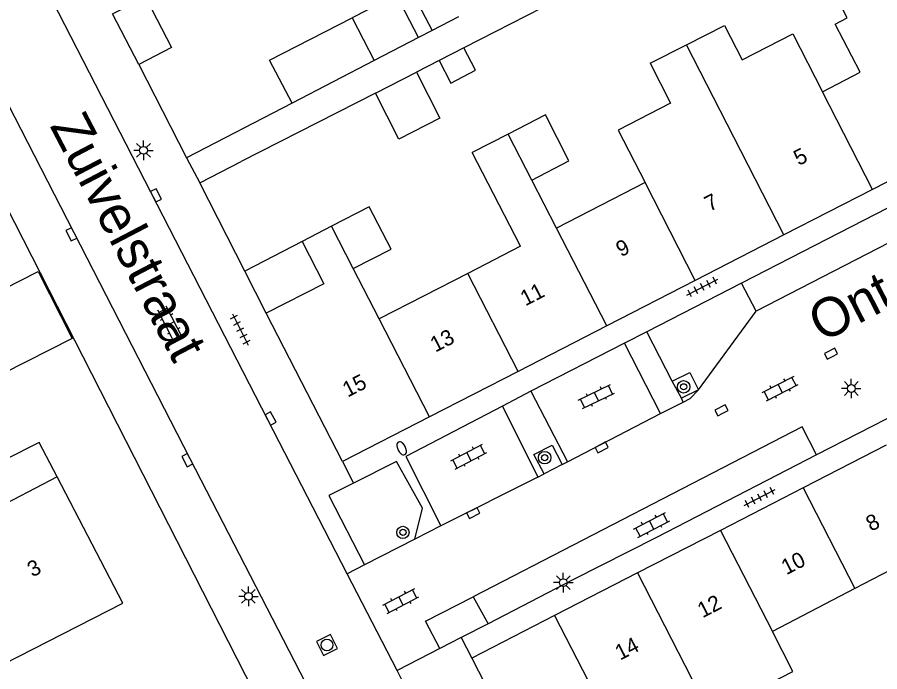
# Model space of a CAD drawing. Extents: x 132994 to 136000, y 393499 to 395512.
# Drawn here: x 134475 to 134530.3, y 394527.7 to 394569.7 of the extents above; entities that cross this region are included whole.
import ezdxf

# ---------------------------------------------------------------- set-up
doc = ezdxf.new("R2010")
doc.units = 0
for name, color, linetype in [('gg-afsc-erfafscheiding', 7, 'Continuous'), ('gg-afsc-muur', 7, 'Continuous'), ('gg-anno-huisnummerreeks BGT', 7, 'Continuous'), ('gg-anno-openbare ruimte label', 7, 'Continuous'), ('gg-bbg-gedigitaliseerde bebouwing', 7, 'Continuous'), ('gg-bbg-gedigitaliseerde bijgebouw', 7, 'Continuous'), ('gg-bbg-hoofdgebouw', 7, 'Continuous'), ('gg-bbg-luifel en loopbrug', 7, 'Continuous'), ('gg-bbg-tussenscheiding', 7, 'Continuous'), ('gg-knt-verharding', 7, 'Continuous'), ('gg-knt-verharding nz', 7, 'Continuous'), ('gt-grn-weggrens', 7, 'Continuous'), ('gt-symb-boom', 7, 'Continuous'), ('gt-symb-brandkraan', 7, 'Continuous'), ('gt-symb-klinker verharding', 7, 'Continuous'), ('gt-symb-kolk', 7, 'Continuous'), ('gt-symb-lichtmast', 7, 'Continuous'), ('gt-symb-rioolschacht', 7, 'Continuous'), ('gt-symb-tegel verharding', 7, 'Continuous')]:
    doc.layers.add(name, color=color, linetype=linetype)

# ---------------------------------------------------------------- blocks, each defined once
blk = doc.blocks.new('gt0-KL1')
at = {"layer": 'gt-symb-klinker verharding'}
for p, q in [((-1.15, 0.3), (1.15, 0.3)), ((-1, -0.3), (-1, 0.3)), ((-0.5, 0.3), (-0.5, 0.45)), ((0, -0.3), (0, 0.3)), ((0.5, 0.3), (0.5, 0.45)), ((1, -0.3), (1, 0.3)), ((-1.15, -0.3), (1.15, -0.3)), ((-0.5, -0.45), (-0.5, -0.3)), ((0.5, -0.45), (0.5, -0.3))]:
    blk.add_line(p, q, dxfattribs=at)
blk = doc.blocks.new('gt0-BR')
at = {"layer": 'gt-symb-brandkraan'}
for centre, radius, start, end in [((-0.244, 0), 0.206, 107.5669, 252.4331), ((0.599, -2.664), 3, 106.892, 107.5669), ((0, -0.691), 0.938, 73.108, 106.892), ((-0.599, -2.664), 3, 72.4331, 73.108), ((0.244, 0), 0.206, 287.567, 72.4331), ((0.599, 2.664), 3, 252.4331, 253.108), ((0, 0.691), 0.938, 253.108, 286.8921), ((-0.599, 2.664), 3, 286.8921, 287.567)]:
    blk.add_arc(centre, radius, start, end, dxfattribs=at)
blk = doc.blocks.new('gt0-BOOM')
at = {"layer": 'gt-symb-boom'}
for radius in [0.4, 0.2]:
    blk.add_circle((0, 0), radius, dxfattribs=at)
blk = doc.blocks.new('gt0-KOLK')
at = {"layer": 'gt-symb-kolk'}
blk.add_lwpolyline([(0, 0), (0.375, 0), (0.375, 0.4), (-0.375, 0.4), (-0.375, 0), (0, 0)], dxfattribs=at)
blk = doc.blocks.new('gt0-LMAST')
at = {"layer": 'gt-symb-lichtmast'}
for p, q in [((-0.005, 0.246), (-0.005, 0.621)), ((-0.182, 0.173), (-0.447, 0.438)), ((0.172, 0.173), (0.437, 0.438)), ((-0.255, -0.004), (-0.63, -0.004)), ((-0.182, -0.181), (-0.447, -0.446)), ((-0.005, -0.254), (-0.005, -0.629)), ((0.437, -0.446), (0.172, -0.181)), ((0.245, -0.004), (0.62, -0.004))]:
    blk.add_line(p, q, dxfattribs=at)
blk.add_circle((-0.005, -0.004), 0.25, dxfattribs=at)
blk = doc.blocks.new('gt0-TEG1')
at = {"layer": 'gt-symb-tegel verharding'}
for p, q in [((-1.125, 0), (1.125, 0)), ((-0.9, -0.25), (-0.9, 0.25)), ((-0.45, -0.25), (-0.45, 0.25)), ((0, -0.25), (0, 0.25)), ((0.45, -0.25), (0.45, 0.25)), ((0.9, -0.25), (0.9, 0.25))]:
    blk.add_line(p, q, dxfattribs=at)
blk = doc.blocks.new('gt0-RS')
at = {"layer": 'gt-symb-rioolschacht'}
blk.add_lwpolyline([(-0.5, -0.5), (0.5, -0.5), (0.5, 0.5), (-0.5, 0.5)], close=True, dxfattribs=at)
blk.add_circle((0, 0), 0.375, dxfattribs=at)

msp = doc.modelspace()

# ---------------------------------------------------------------- linework, layer by layer
at = {"layer": 'gg-afsc-erfafscheiding'}
for p, q in [((134501.615, 394568.826), (134500.746, 394568.374)), ((134482.8, 394566.64), (134485.846, 394560.647)), ((134502.062, 394566.902), (134500.605, 394566.157)), ((134497.973, 394564.81), (134489.369, 394560.405)), ((134492.623, 394564.151), (134485.846, 394560.647))]:
    msp.add_line(p, q, dxfattribs=at)
msp.add_lwpolyline([(134520.859, 394576.246), (134520.746, 394576.467), (134503.654, 394567.718)], dxfattribs=at)
at = {"layer": 'gg-afsc-muur'}
for p, q in [((134486.75, 394559.062), (134489.369, 394560.405)), ((134486.699, 394559.036), (134486.75, 394559.062)), ((134489.585, 394553.383), (134486.699, 394559.036))]:
    msp.add_line(p, q, dxfattribs=at)
at = {"layer": 'gg-bbg-gedigitaliseerde bebouwing'}
for p, q in [((134515.616, 394566.721), (134517.937, 394567.909)), ((134506.494, 394562.176), (134504.196, 394560.994)), ((134513.552, 394562.438), (134515.285, 394559.058)), ((134507.298, 394554.971), (134504.196, 394560.994)), ((134509.597, 394556.138), (134508.009, 394559.227)), ((134515.285, 394559.058), (134509.597, 394556.138)), ((134507.298, 394554.971), (134503.903, 394553.227)), ((134498.216, 394550.304), (134496.553, 394553.542)), ((134503.903, 394553.227), (134498.216, 394550.304)), ((134534.06, 394535.764), (134528.758, 394532.996)), ((134528.758, 394532.996), (134523.456, 394530.228))]:
    msp.add_line(p, q, dxfattribs=at)
for points in [[(134528.26, 394569.633), (134526.785, 394572.501), (134527.114, 394572.672), (134524.307, 394578.029)], [(134487.938, 394573.183), (134483.304, 394570.814), (134484.88, 394567.73)], [(134526.664, 394564.892), (134529.086, 394566.161), (134527.478, 394569.231), (134528.26, 394569.633)], [(134517.937, 394567.909), (134520.379, 394569.159), (134521.511, 394566.948), (134524.76, 394568.611), (134526.664, 394564.892)], [(134515.616, 394566.721), (134516.925, 394564.165), (134513.552, 394562.438)], [(134467.833, 394535.742), (134472.156, 394527.147), (134481.76, 394532.06)], [(134519.449, 394524.937), (134524.77, 394527.674), (134523.456, 394530.228)]]:
    msp.add_lwpolyline(points, dxfattribs=at)
at = {"layer": 'gg-bbg-gedigitaliseerde bijgebouw'}
for p, q in [((134503.312, 394569.708), (134501.615, 394568.826)), ((134500.746, 394568.374), (134497.899, 394566.893)), ((134503.654, 394567.718), (134502.062, 394566.902)), ((134497.899, 394566.893), (134492.623, 394564.151)), ((134497.973, 394564.81), (134500.605, 394566.157))]:
    msp.add_line(p, q, dxfattribs=at)
for points in [[(134501.91, 394572.436), (134500.906, 394574.394), (134499.187, 394573.498), (134501.615, 394568.826)], [(134500.746, 394568.374), (134499.337, 394571.115), (134496.483, 394569.649)], [(134492.623, 394564.151), (134491.186, 394566.913), (134496.483, 394569.649)], [(134502.062, 394566.902), (134502.814, 394565.452), (134504.403, 394566.277), (134503.654, 394567.718)], [(134500.605, 394566.157), (134502.119, 394563.199), (134499.488, 394561.852), (134497.973, 394564.81)], [(134508.009, 394559.227), (134510.401, 394560.457), (134508.888, 394563.403), (134506.494, 394562.176)], [(134496.553, 394553.542), (134498.977, 394554.788), (134497.586, 394557.5), (134495.16, 394556.255)], [(134478.516, 394549.045), (134474.088, 394546.799), (134471.902, 394551.11), (134476.329, 394553.356), (134478.516, 394549.045)]]:
    msp.add_lwpolyline(points, dxfattribs=at)
at = {"layer": 'gg-bbg-hoofdgebouw'}
for p, q in [((134484.88, 394567.73), (134482.8, 394566.64)), ((134535.574, 394561.54), (134529.885, 394558.618)), ((134529.885, 394558.618), (134524.198, 394555.698)), ((134495.16, 394556.255), (134493.27, 394555.28)), ((134524.198, 394555.698), (134518.51, 394552.777)), ((134518.51, 394552.777), (134512.822, 394549.855)), ((134495.87, 394541.15), (134490.97, 394550.67)), ((134512.822, 394549.855), (134507.134, 394546.934)), ((134507.134, 394546.934), (134501.446, 394544.013)), ((134501.446, 394544.013), (134495.87, 394541.15)), ((134530.759, 394542.192), (134525.439, 394539.46)), ((134481.76, 394532.06), (134477.54, 394540.17)), ((134525.439, 394539.46), (134520.119, 394536.727)), ((134520.119, 394536.727), (134514.799, 394533.994)), ((134514.799, 394533.994), (134509.479, 394531.262)), ((134509.479, 394531.262), (134504.16, 394528.53))]:
    msp.add_line(p, q, dxfattribs=at)
for points in [[(134482.8, 394566.64), (134481.1, 394569.89), (134482.53, 394570.63), (134479.48, 394576.56)], [(134493.27, 394555.28), (134494.66, 394552.57), (134490.97, 394550.67)], [(134477.54, 394540.17), (134473.27, 394537.95), (134472.103, 394540.205)], [(134504.16, 394528.53), (134507.21, 394522.6), (134505.79, 394521.86), (134507.5, 394518.56)]]:
    msp.add_lwpolyline(points, dxfattribs=at)
at = {"layer": 'gg-bbg-luifel en loopbrug'}
for p in [(134493.27, 394555.28), (134490.97, 394550.67)]:
    msp.add_line(p, (134489.585, 394553.383), dxfattribs=at)
msp.add_lwpolyline([(134477.54, 394540.17), (134476.394, 394542.373), (134472.103, 394540.205)], dxfattribs=at)
at = {"layer": 'gg-bbg-tussenscheiding'}
for p, q in [((134496.483, 394569.649), (134497.899, 394566.893)), ((134520.975, 394561.975), (134517.937, 394567.909)), ((134529.885, 394558.618), (134526.664, 394564.892)), ((134508.009, 394559.227), (134506.494, 394562.176)), ((134524.198, 394555.698), (134520.975, 394561.975)), ((134518.51, 394552.777), (134515.285, 394559.058)), ((134496.553, 394553.542), (134495.16, 394556.255)), ((134512.822, 394549.855), (134509.597, 394556.138)), ((134507.134, 394546.934), (134503.903, 394553.227)), ((134501.446, 394544.013), (134498.216, 394550.304)), ((134525.439, 394539.46), (134528.758, 394532.996)), ((134520.119, 394536.727), (134523.456, 394530.228)), ((134514.799, 394533.994), (134519.449, 394524.937)), ((134509.479, 394531.262), (134514.131, 394522.202))]:
    msp.add_line(p, q, dxfattribs=at)
at = {"layer": 'gg-knt-verharding'}
for p, q in [((134469.87, 394566.17), (134511.14, 394485.259)), ((134541.984, 394563.155), (134521.485, 394552.61)), ((134521.485, 394552.61), (134515.402, 394549.481)), ((134515.402, 394549.481), (134513.972, 394548.745)), ((134513.972, 394548.745), (134507.957, 394545.662)), ((134517.615, 394545.212), (134517.028, 394546.321)), ((134507.957, 394545.662), (134506.126, 394544.707)), ((134518.721, 394545.754), (134517.615, 394545.212)), ((134532.049, 394544.537), (134526.292, 394541.571)), ((134499.33, 394541.16), (134496.573, 394539.763)), ((134509.961, 394540.951), (134508.801, 394540.353)), ((134502.182, 394537.029), (134500.51, 394536.16)), ((134500.51, 394536.16), (134497.28, 394534.51)), ((134497.28, 394534.51), (134496.161, 394533.94)), ((134499.363, 394527.727), (134496.161, 394533.94)), ((134505.205, 394530.729), (134503.484, 394529.845)), ((134503.484, 394529.845), (134502.107, 394529.137)), ((134502.107, 394529.137), (134499.363, 394527.727)), ((134512.731, 394501.73), (134499.363, 394527.727))]:
    msp.add_line(p, q, dxfattribs=at)
for points in [[(134496.161, 394533.94), (134491.069, 394543.819), (134476.453, 394572.304)], [(134507.78, 394499.184), (134500.896, 394512.606), (134486.084, 394541.331), (134478.642, 394555.83), (134471.398, 394569.89)], [(134517.028, 394546.321), (134518.153, 394546.877), (134518.721, 394545.754)], [(134506.126, 394544.707), (134499.938, 394541.482), (134502.182, 394537.029)], [(134508.801, 394540.353), (134508.152, 394541.611), (134509.316, 394542.201), (134509.961, 394540.951)], [(134500.51, 394536.16), (134501, 394538.15), (134499.33, 394541.16)], [(134526.292, 394541.571), (134516.016, 394536.272), (134510.652, 394533.551), (134505.205, 394530.729)], [(134496.573, 394539.763), (134494.99, 394538.96), (134497.28, 394534.51)]]:
    msp.add_lwpolyline(points, dxfattribs=at)
at = {"layer": 'gg-knt-verharding nz'}
for p, q in [((134542.918, 394561.355), (134522.415, 394550.807)), ((134522.415, 394550.807), (134521.485, 394552.61)), ((134518.721, 394545.754), (134522.415, 394550.807)), ((134517.028, 394546.321), (134515.402, 394549.481)), ((134516.281, 394544.233), (134513.972, 394548.745)), ((134507.957, 394545.662), (134510.3, 394541.126)), ((134516.281, 394544.233), (134517.722, 394544.97)), ((134517.722, 394544.97), (134517.615, 394545.212)), ((134506.126, 394544.707), (134508.397, 394540.144)), ((134510.3, 394541.126), (134516.281, 394544.233)), ((134509.961, 394540.951), (134510.3, 394541.126)), ((134508.397, 394540.144), (134502.182, 394537.029)), ((134508.397, 394540.144), (134508.801, 394540.353)), ((134504.245, 394532.469), (134505.205, 394530.729))]:
    msp.add_line(p, q, dxfattribs=at)
for points in [[(134517.722, 394544.97), (134518.183, 394545.205), (134518.721, 394545.754)], [(134526.292, 394541.571), (134525.37, 394543.376), (134504.245, 394532.469)]]:
    msp.add_lwpolyline(points, dxfattribs=at)
at = {"layer": 'gt-grn-weggrens'}
for p, q in [((134485.846, 394560.647), (134486.699, 394559.036)), ((134495.87, 394541.15), (134496.573, 394539.763)), ((134503.484, 394529.845), (134504.16, 394528.53))]:
    msp.add_line(p, q, dxfattribs=at)
msp.add_lwpolyline([(134502.107, 394529.137), (134501.196, 394530.895), (134504.245, 394532.469)], dxfattribs=at)

# ---------------------------------------------------------------- block references
at = {"layer": 'gt-symb-boom'}
for p in [(134517.759, 394545.949), (134508.845, 394541.4), (134499.741, 394536.597)]:
    msp.add_blockref('gt0-BOOM', p, dxfattribs=at)
at = {"layer": 'gt-symb-brandkraan', "rotation": 116.23193993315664}
msp.add_blockref('gt0-BR', (134499.663, 394541.998), dxfattribs=at)
at = {"layer": 'gt-symb-klinker verharding'}
for p, rotation in [((134484.799, 394549.975), 117.07775140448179), ((134523.96, 394545.832), 27.17973421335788), ((134512.163, 394545.317), 25.847610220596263), ((134503.976, 394541.458), 27.513061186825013), ((134515.709, 394537.081), 27.718501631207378), ((134499.614, 394532.191), 27.462227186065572)]:
    msp.add_blockref('gt0-KL1', p, dxfattribs=dict(at, rotation=rotation))
at = {"layer": 'gt-symb-kolk'}
for p, rotation in [((134483.712, 394558.151), -62.82026578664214), ((134478.642, 394555.83), 117.17973421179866), ((134527.31, 394547.9), 27.17973421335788), ((134520.282, 394544.265), 27.17973421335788), ((134491.069, 394543.819), -62.743128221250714), ((134512.406, 394542.231), -152.28149837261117), ((134486.084, 394541.331), 117.25687177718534), ((134504.165, 394538.016), -153.56312708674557)]:
    msp.add_blockref('gt0-KOLK', p, dxfattribs=dict(at, rotation=rotation))
at = {"layer": 'gt-symb-lichtmast'}
for p in [(134483.097, 394561.133), (134528.525, 394545.843), (134510.041, 394533.377), (134489.831, 394532.495)]:
    msp.add_blockref('gt0-LMAST', p, dxfattribs=at)
at = {"layer": 'gt-symb-rioolschacht', "rotation": 26.180521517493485}
msp.add_blockref('gt0-RS', (134494.866, 394529.37), dxfattribs=at)
at = {"layer": 'gt-symb-tegel verharding'}
for p, rotation in [((134518.96, 394552.349), 27.17973421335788), ((134489.307, 394549.624), -63.05041916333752), ((134522.639, 394538.839), 27.17973421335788)]:
    msp.add_blockref('gt0-TEG1', p, dxfattribs=dict(at, rotation=rotation))

# ---------------------------------------------------------------- texts
at = {"layer": 'gg-anno-huisnummerreeks BGT'}
for s, rotation, p in [('5', 27.2, (134525.149, 394560.12)), ('7', 27.2, (134519.426, 394557.181)), ('9', 27.2, (134513.742, 394554.261)), ('11', 27.2, (134507.604, 394551.11)), ('13', 27.2, (134501.822, 394548.14)), ('15', 27.2, (134496.19, 394545.248)), ('8', 27.2, (134529.788, 394536.635)), ('10', 27.2, (134524.355, 394533.844)), ('3', 27.5, (134475.961, 394533.699)), ('12', 27.2, (134518.973, 394531.079)), ('14', 27.2, (134513.681, 394528.361))]:
    msp.add_text(s, height=1, rotation=rotation, dxfattribs=at).set_placement(p)
at = {"layer": 'gg-anno-openbare ruimte label'}
for s, rotation, p in [('Zuivelstraat', 297.6, (134477.05, 394562.704)), ('Ontginningstraat', 27.2, (134526.632, 394548.764))]:
    msp.add_text(s, height=2.5, rotation=rotation, dxfattribs=at).set_placement(p)

doc.saveas('drawing.dxf')
